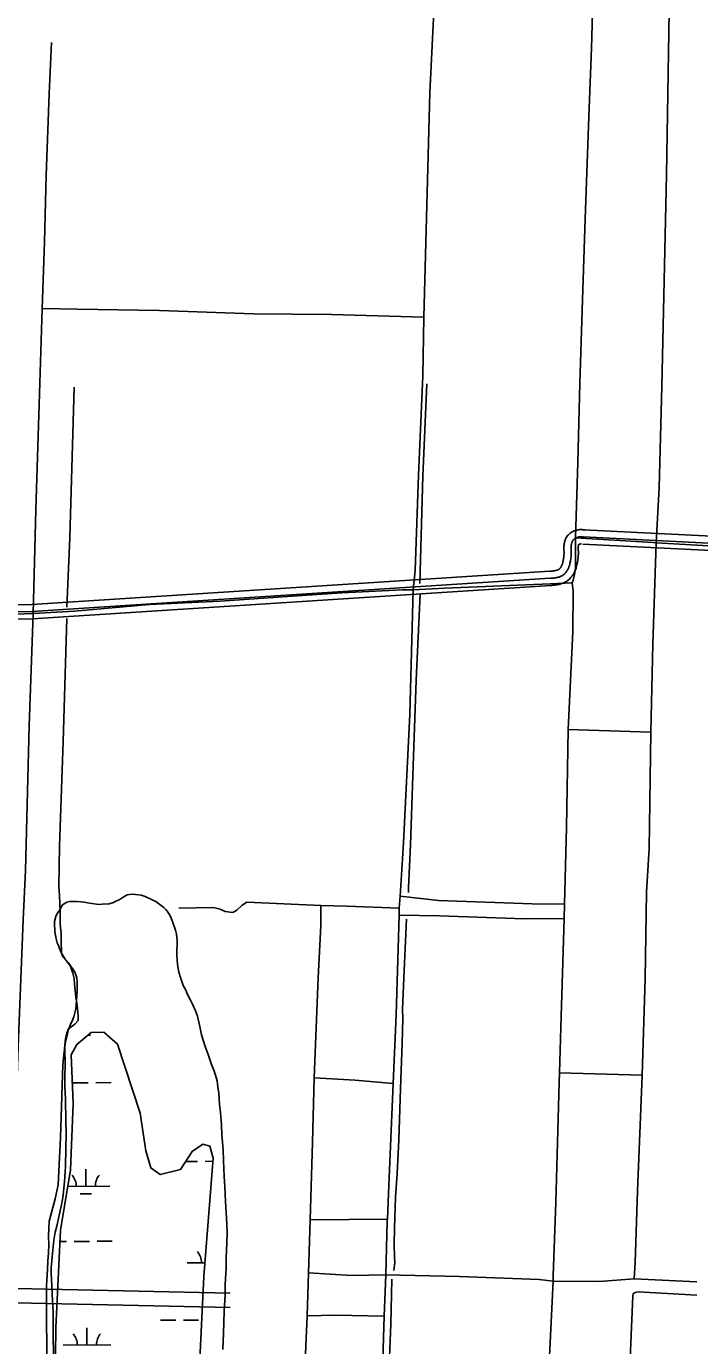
# Model space of a CAD drawing. Extents: x 3508733 to 3546731, y 546897 to 572481.
# Drawn here: x 3526327 to 3527738, y 555449 to 558216 of the extents above; entities that cross this region are included whole.
import ezdxf

# ---------------------------------------------------------------- set-up
doc = ezdxf.new("R2010")
doc.units = 0
for name, color, linetype in [('V-DTCH-CNTR', 7, 'Continuous'), ('V-ROAD-CNTR', 7, 'Continuous'), ('V-SITE-VEGE', 7, 'Continuous'), ('V-TOPO-SHOR', 7, 'Continuous'), ('V-WETL-SWMP', 7, 'Continuous')]:
    doc.layers.add(name, color=color, linetype=linetype)

msp = doc.modelspace()

# ---------------------------------------------------------------- linework, layer by layer
at = {"layer": 'V-DTCH-CNTR'}
for p, q in [((3526354.9, 557467.6), (3526359.7, 557623.9)), ((3527159.8, 557606), (3527158, 557482.8)), ((3527635.9, 556735.3), (3527462.7, 556741.1)), ((3527190.5, 556382.7), (3527110, 556391.8)), ((3526944.1, 556330.1), (3526943.6, 556372.2)), ((3527370, 556344.2), (3527453.9, 556344.9)), ((3527083.5, 555714.3), (3526921.3, 555713.1)), ((3527079.9, 555597.3), (3527234.8, 555593.7))]:
    msp.add_line(p, q, dxfattribs=at)
for points in [[(3527233.9, 560226.1), (3527230.7, 560066.6), (3527222.8, 559816.5), (3527217.5, 559623.3), (3527213.8, 559456.3), (3527210.2, 559261.6), (3527201.5, 559036.7), (3527195, 558877.7), (3527189.6, 558671.2), (3527187.6, 558519.9), (3527182, 558275.9), (3527172.3, 558076.7), (3527167.1, 557866.6), (3527159.8, 557606), (3526965.9, 557611.3), (3526803, 557613), (3526605.5, 557619.6), (3526433.1, 557622.6), (3526359.7, 557623.9), (3526364.7, 557764.2), (3526368.2, 557903.2), (3526374.6, 558074.5), (3526379.5, 558182.2)], [(3527569.8, 560230), (3527568.9, 560188.8), (3527561.3, 560001.2), (3527555.5, 559783.1), (3527550.1, 559634.3), (3527547.2, 559475.6), (3527540.4, 559285), (3527533.5, 559086.4), (3527530.7, 558878.8), (3527526.6, 558777.1), (3527521.8, 558565.4), (3527516.8, 558371.2), (3527511.1, 558170), (3527505.6, 558026), (3527497.8, 557812.1), (3527492.4, 557642.2), (3527486.9, 557466.9)], [(3527658.6, 557460.4), (3527668.6, 557904.7), (3527675.7, 558332.6), (3527685.9, 558796), (3527527.4, 558799.1), (3527193.4, 558816.1)], [(3527158, 557482.8), (3527148.5, 557274.4), (3527141.9, 557074.9), (3527137.7, 557034.1), (3527130.7, 556773), (3527117.2, 556503.7), (3527110, 556391.8), (3527108.4, 556366.7), (3527108.2, 556351.9), (3527102.1, 556142.9), (3527095.2, 555998.9), (3527086.3, 555785), (3527083.5, 555714.3), (3527082.8, 555710.9), (3527079.9, 555597.3), (3527076.9, 555510.7), (3527069.8, 555282.9), (3527063.6, 555176.3), (3527056.4, 554944.3), (3527054.1, 554857), (3527051.5, 554829.3)], [(3526354.9, 557467.6), (3526346.4, 557201.6), (3526340.5, 556984.1), (3526332.6, 556748.7), (3526324.7, 556445.3), (3526320, 556342.1), (3526309.4, 556076.2), (3526298.2, 555748), (3526293.1, 555478.5), (3526288.9, 555225), (3526281, 555116.2), (3526275.3, 554816.2), (3526269.2, 554604.3), (3526260.4, 554288.5), (3526254.7, 554096.6), (3526252.5, 554089.1), (3526251, 554084.2), (3526246.7, 554079.5), (3526243.9, 554076.7), (3526209.2, 554075.7)], [(3527486.9, 557466.9), (3527483, 557302), (3527478, 557143.4), (3527478.1, 557079.6), (3527475.8, 557065.8), (3527472.8, 557054.1), (3527470.6, 557048.6), (3527473.1, 557031.9), (3527472.1, 556946.7), (3527462.7, 556741.1), (3527458.8, 556535.3), (3527455, 556374.6), (3527453.9, 556344.9), (3527447.4, 556116.3), (3527444.4, 556021.1), (3527443.8, 556000.6), (3527436.9, 555749.2), (3527431.2, 555596.2), (3527431.1, 555583.9), (3527417.5, 555312.3)], [(3527658.6, 557460.4), (3527653.2, 557248.5), (3527646.9, 557132.8), (3527640.1, 556920.2), (3527635.9, 556735.3), (3527632.6, 556491.4), (3527626.7, 556400.1), (3527624, 556219.2), (3527617.4, 556015.9), (3527617.3, 556015.6), (3527607.9, 555772.6), (3527603, 555623), (3527600.9, 555589.1), (3527732.5, 555582.4)], [(3527478, 557143.4), (3527640.6, 557133.4), (3527646.9, 557132.8), (3527831, 557122.1)], [(3526061.6, 556975.2), (3526097.2, 556977), (3526176.2, 556980.3), (3526322.5, 556983.8), (3526340.5, 556984.1), (3526427.2, 556989.4), (3526584.8, 557003.1), (3526732.5, 557010), (3526874.1, 557020.4), (3526987.9, 557028), (3527114.8, 557033.9), (3527137.7, 557034.1), (3527203.6, 557037.7), (3527424.8, 557046.7), (3527470.6, 557048.6)], [(3527108.4, 556366.7), (3526998.3, 556370.8), (3526943.6, 556372.2), (3526788.5, 556379), (3526778.7, 556372.9), (3526768.1, 556362), (3526759.7, 556357.3), (3526743.1, 556359.7), (3526732.8, 556364.1), (3526719, 556367.8), (3526646.2, 556366.4)], [(3527455, 556374.6), (3527387.3, 556375.2), (3527190.5, 556382.7)], [(3527108.2, 556351.9), (3527192.8, 556350.1), (3527370, 556344.2)], [(3526889.2, 554824.6), (3526892.9, 554906.3), (3526900, 555101.6), (3526902.9, 555180.6), (3526909.6, 555384.2), (3526915.4, 555511.6), (3526917.8, 555601.6), (3526921.3, 555713.1), (3526926.5, 555875.2), (3526930.2, 556010.5), (3526938.6, 556220), (3526944.1, 556330.1)], [(3527444.4, 556021.1), (3527617.4, 556015.9), (3527617.6, 556015.9)], [(3527095.2, 555998.9), (3527015.9, 556005.5), (3526930.2, 556010.5)], [(3527079.9, 555597.3), (3527008.8, 555595.9), (3526917.8, 555601.6)], [(3527234.8, 555593.7), (3527401.7, 555587.7), (3527431.1, 555583.9), (3527527.4, 555583.7), (3527600.9, 555589.1)], [(3527731.9, 555554.7), (3527609.4, 555561.9), (3527603.2, 555560.6), (3527599, 555557.9), (3527598.2, 555553.1), (3527587.2, 555305.2), (3527581.1, 555021.2), (3527573.7, 554850.9)], [(3527076.9, 555510.7), (3526974.9, 555513.1), (3526915.4, 555511.6)]]:
    msp.add_lwpolyline(points, dxfattribs=at)
at = {"layer": 'V-ROAD-CNTR'}
for points in [[(3527425, 557073.3), (3527426.3, 557073.3), (3527427.2, 557073.3), (3527427.9, 557073.4), (3527429.4, 557073.5), (3527430.5, 557073.6), (3527432.4, 557073.9), (3527434.3, 557074.2), (3527435.5, 557074.4), (3527436.5, 557074.7), (3527437.4, 557074.8), (3527438, 557075), (3527438.5, 557075.2), (3527439.6, 557075.5), (3527440.2, 557075.8), (3527440.6, 557075.9), (3527441.4, 557076.3), (3527442.1, 557076.6), (3527442.4, 557076.8), (3527442.6, 557076.9), (3527442.9, 557077.1), (3527443, 557077.2), (3527443.5, 557077.6), (3527443.9, 557077.9), (3527444.2, 557078.2), (3527444.4, 557078.4), (3527445, 557079), (3527445.4, 557079.5), (3527445.7, 557079.8), (3527446.2, 557080.5), (3527446.8, 557081.3), (3527447.4, 557082.2), (3527447.9, 557083), (3527448.3, 557083.6), (3527448.6, 557084.2), (3527448.8, 557084.6), (3527449.3, 557085.5), (3527449.5, 557086), (3527449.6, 557086.4), (3527449.9, 557087.1), (3527450.1, 557087.8), (3527450.4, 557088.9), (3527451.1, 557091.3), (3527451.5, 557093.4), (3527451.9, 557095.1), (3527452.2, 557096.7), (3527452.5, 557098), (3527452.9, 557100.5), (3527453.1, 557102.3), (3527453.5, 557105.1), (3527453.7, 557107.9), (3527453.8, 557108.7), (3527453.8, 557109.3), (3527453.9, 557110.9), (3527453.8, 557112.3), (3527453.6, 557118.3), (3527453.6, 557120.1), (3527453.6, 557122.8), (3527453.6, 557124.3), (3527453.7, 557125.8), (3527453.9, 557127.7), (3527454, 557129.5), (3527454.3, 557131.2), (3527454.5, 557132.7), (3527454.8, 557134), (3527455.1, 557135.3), (3527455.4, 557136.4), (3527456, 557138.3), (3527456.6, 557139.7), (3527457.1, 557140.9), (3527457.8, 557142.5), (3527458.7, 557144.2), (3527459.6, 557145.5), (3527460.4, 557146.7), (3527461.2, 557147.8), (3527462, 557148.8), (3527462.9, 557149.7), (3527464.3, 557151), (3527465.6, 557152.1), (3527466.8, 557153), (3527467.9, 557153.7), (3527469.4, 557154.7), (3527470.7, 557155.4), (3527472.3, 557156.3), (3527473.9, 557157), (3527475.2, 557157.5), (3527476.2, 557157.9)], [(3527476.6, 557158.1), (3527477.6, 557158.5), (3527478.8, 557158.9), (3527480.8, 557159.4), (3527482.8, 557159.9), (3527484.6, 557160.2), (3527486.1, 557160.4), (3527487.6, 557160.5), (3527488.8, 557160.5), (3527490.1, 557160.5), (3527491.9, 557160.4), (3527493.5, 557160.2), (3527494.8, 557160), (3527496.5, 557159.7), (3527497.8, 557159.3)], [(3527494.5, 557159.9), (3527806.3, 557144.2)], [(3527424.9, 557043.3), (3527426.6, 557043.3), (3527428.4, 557043.4), (3527429.9, 557043.5), (3527432.4, 557043.7), (3527434.2, 557043.9), (3527436.9, 557044.2), (3527439.4, 557044.7), (3527441.4, 557045), (3527443.1, 557045.4), (3527444.7, 557045.8), (3527446.1, 557046.1), (3527447.4, 557046.5), (3527449.5, 557047.2), (3527451.2, 557047.8), (3527452.5, 557048.4), (3527454.3, 557049.2), (3527456.2, 557050.1), (3527457.5, 557050.9), (3527458.6, 557051.5), (3527459.6, 557052.2), (3527460.6, 557052.9), (3527462.2, 557054.1), (3527463.6, 557055.3), (3527464.7, 557056.3), (3527465.8, 557057.3), (3527467.2, 557058.9), (3527468.3, 557060.1), (3527469.2, 557061.1), (3527470.2, 557062.5), (3527471.3, 557064), (3527472.4, 557065.6), (3527473.4, 557067.2), (3527474.2, 557068.5), (3527474.9, 557069.8), (3527475.6, 557071), (3527476.5, 557072.9), (3527477.2, 557074.5), (3527477.7, 557075.7), (3527478.3, 557077.5), (3527478.9, 557079.3), (3527479.4, 557081.1), (3527480.2, 557084.1), (3527480.8, 557086.8), (3527481.3, 557089.1), (3527481.7, 557091.1), (3527482, 557093), (3527482.5, 557096), (3527482.9, 557098.4), (3527483.3, 557101.9), (3527483.6, 557105.4), (3527483.7, 557106.9), (3527483.8, 557108.4), (3527483.9, 557110.8), (3527483.8, 557112.9), (3527483.6, 557119.2), (3527483.6, 557120.5), (3527483.6, 557122.4), (3527483.6, 557123.2), (3527483.7, 557123.9), (3527483.7, 557125.1), (3527483.8, 557125.9), (3527483.9, 557126.6), (3527484, 557127), (3527484.1, 557127.4), (3527484.2, 557127.7), (3527484.2, 557127.9), (3527484.4, 557128.4), (3527484.4, 557128.6), (3527484.5, 557128.7), (3527484.6, 557129), (3527484.8, 557129.3), (3527484.7, 557129.2), (3527484.6, 557129), (3527484.5, 557128.9), (3527484.4, 557128.8), (3527484.3, 557128.6), (3527484.3, 557128.6), (3527484.2, 557128.6), (3527484.2, 557128.6), (3527484.2, 557128.6), (3527484.6, 557128.8), (3527484.8, 557128.9), (3527485.5, 557129.3), (3527486.3, 557129.7), (3527486.7, 557129.8), (3527487.3, 557130.1)], [(3527425, 557058.3), (3527426.5, 557058.3), (3527427.8, 557058.4), (3527428.9, 557058.4), (3527430.9, 557058.6), (3527432.4, 557058.8), (3527434.6, 557059.1), (3527436.8, 557059.4), (3527438.4, 557059.7), (3527439.8, 557060), (3527441, 557060.3), (3527442.1, 557060.6), (3527443, 557060.8), (3527444.5, 557061.3), (3527445.7, 557061.8), (3527446.6, 557062.1), (3527447.9, 557062.7), (3527449.1, 557063.4), (3527449.9, 557063.8), (3527450.6, 557064.2), (3527451.2, 557064.6), (3527451.8, 557065), (3527452.9, 557065.8), (3527453.7, 557066.6), (3527454.5, 557067.2), (3527455.1, 557067.8), (3527456.1, 557068.9), (3527456.9, 557069.8), (3527457.4, 557070.5), (3527458.2, 557071.5), (3527459, 557072.6), (3527459.9, 557073.9), (3527460.7, 557075.1), (3527461.3, 557076.1), (3527461.8, 557077), (3527462.2, 557077.8), (3527462.9, 557079.2), (3527463.3, 557080.2), (3527463.7, 557081.1), (3527464.1, 557082.3), (3527464.5, 557083.6), (3527464.9, 557085), (3527465.6, 557087.7), (3527466.2, 557090.1), (3527466.6, 557092.1), (3527467, 557093.9), (3527467.3, 557095.5), (3527467.7, 557098.3), (3527468, 557100.4), (3527468.4, 557103.5), (3527468.7, 557106.7), (3527468.8, 557107.8), (3527468.8, 557108.9), (3527468.9, 557110.9), (3527468.8, 557112.6), (3527468.6, 557118.7), (3527468.6, 557120.3), (3527468.6, 557122.6), (3527468.6, 557123.7), (3527468.7, 557124.9), (3527468.8, 557126.4), (3527468.9, 557127.7), (3527469.1, 557128.9), (3527469.3, 557129.9), (3527469.5, 557130.7), (3527469.6, 557131.5), (3527469.8, 557132.2), (3527470.2, 557133.3), (3527470.5, 557134.2), (3527470.8, 557134.8), (3527471.2, 557135.8), (3527471.8, 557136.7), (3527472.1, 557137.4), (3527472.5, 557137.9), (3527472.9, 557138.4), (3527473.2, 557138.8), (3527473.6, 557139.2), (3527474.3, 557139.8), (3527474.9, 557140.4), (3527475.5, 557140.8), (3527476, 557141.2), (3527477, 557141.8), (3527477.7, 557142.2), (3527478.9, 557142.8), (3527480.1, 557143.3), (3527480.9, 557143.7), (3527481.7, 557144)], [(3527481.7, 557144), (3527482.5, 557144.3), (3527483.2, 557144.5), (3527484.5, 557144.9), (3527485.7, 557145.1), (3527486.7, 557145.3), (3527487.6, 557145.4), (3527488.4, 557145.5), (3527489.1, 557145.5), (3527489.7, 557145.5), (3527490.7, 557145.5), (3527491.5, 557145.4), (3527492.1, 557145.3), (3527492.9, 557145.1), (3527493.7, 557144.9)], [(3527486.8, 557129.9), (3527487.4, 557130.1), (3527487.5, 557130.2), (3527488.2, 557130.3), (3527488.6, 557130.4), (3527488.9, 557130.5), (3527489.1, 557130.5), (3527489.2, 557130.5), (3527489.3, 557130.5), (3527489.3, 557130.5), (3527489.5, 557130.5), (3527489.5, 557130.5), (3527489.3, 557130.5), (3527489.3, 557130.5), (3527489.7, 557130.4)], [(3527493, 557129.9), (3527805.3, 557114.2)], [(3527493.7, 557144.9), (3528117.5, 557113.6)], [(3526066.1, 556998.9), (3526338.1, 557003.3), (3527424, 557073.3)], [(3526050.5, 556983.6), (3526338.7, 556988.3), (3527425, 557058.3)], [(3526064.7, 556968.8), (3526339.3, 556973.3), (3527426, 557043.4)], [(3526754.1, 555559.1), (3526016.9, 555574.7)], [(3526753.5, 555529.1), (3526015.8, 555544.8)]]:
    msp.add_lwpolyline(points, dxfattribs=at)
at = {"layer": 'V-SITE-VEGE'}
for points in [[(3526384.3, 555418.9), (3526382.7, 555461.2), (3526382.8, 555469.8), (3526382.5, 555503.5), (3526382.4, 555520.1), (3526381.5, 555543.1), (3526378.9, 555588.2), (3526378.4, 555600), (3526378.7, 555612), (3526381, 555641.9), (3526383.9, 555670), (3526387, 555686.8), (3526390.3, 555699.2), (3526394.8, 555719), (3526397.4, 555731.4), (3526401.9, 555750.9), (3526403.6, 555764.3), (3526405.4, 555785.9), (3526406.2, 555792.8), (3526407.9, 555813.1), (3526408.5, 555826.1), (3526409.8, 555894.9), (3526409.2, 555918), (3526409.2, 555932.8), (3526408.5, 555952.7), (3526408.4, 555964.8), (3526408, 555981.3), (3526407.2, 555992), (3526407.2, 556008.2), (3526407.8, 556043.6), (3526407.7, 556051.8), (3526407.1, 556058.7), (3526407.4, 556076.3), (3526409.1, 556089.3), (3526412.4, 556103), (3526413.9, 556109.9), (3526420, 556124.2), (3526422.6, 556129.7), (3526425.8, 556138.2), (3526429.9, 556155.3), (3526431.1, 556162.9), (3526433.1, 556193.1), (3526433.3, 556204.1), (3526433.1, 556211), (3526432.5, 556219.3), (3526431.2, 556224.8), (3526428, 556232.4), (3526424.6, 556238), (3526414.2, 556252.3), (3526407.5, 556259.7), (3526401.5, 556270.1), (3526398.2, 556276.4), (3526393.9, 556287.8), (3526391.3, 556294), (3526389, 556302.3), (3526386.2, 556317.5), (3526385.5, 556335.1), (3526385.6, 556338.5), (3526388.5, 556349.1), (3526391.4, 556354.9), (3526395, 556361.1), (3526402.4, 556373.3), (3526405.9, 556375.6), (3526411.5, 556379)], [(3526411.5, 556379), (3526417.3, 556380.6), (3526432.1, 556380.3), (3526440.4, 556379.8), (3526447.2, 556379), (3526458.9, 556377), (3526478.5, 556374.3), (3526485.7, 556374.5), (3526500.2, 556375.6), (3526509.5, 556378.5), (3526514, 556380.8), (3526521, 556384.1), (3526525.5, 556386.8), (3526532.8, 556391.5), (3526537.7, 556394.1), (3526548, 556395.7), (3526555.2, 556395.2), (3526567.3, 556393.6), (3526575.5, 556390.7), (3526589.1, 556384.9), (3526597.6, 556380.3), (3526608.8, 556371.8), (3526614.9, 556367.5), (3526619.7, 556362.6), (3526626.4, 556352.9), (3526630.7, 556344.2), (3526634.3, 556334.2), (3526639.5, 556320.6), (3526641.1, 556311.7), (3526642.5, 556298.9), (3526642.7, 556290.3), (3526642.1, 556278.3), (3526642, 556270), (3526642.4, 556257.3), (3526643.3, 556248), (3526646.4, 556232.4), (3526649.7, 556221), (3526655.5, 556204.4), (3526660.5, 556194.6), (3526664.5, 556185.6), (3526670.8, 556173.5), (3526674.7, 556165.1), (3526681, 556150.9), (3526685.3, 556140.2), (3526690, 556118), (3526693.5, 556101.1), (3526701.3, 556076.2), (3526707.5, 556059.2), (3526714.7, 556038.4), (3526719.6, 556026.7), (3526723.2, 556015.9), (3526726.7, 556004.2), (3526727.9, 555991.7), (3526729.7, 555978.6), (3526731.6, 555954.9), (3526733.7, 555937.6), (3526735.6, 555911.1), (3526736.6, 555891.1), (3526739.1, 555859.4), (3526739.7, 555837.4), (3526741.5, 555803.6), (3526742.5, 555781.9), (3526744.3, 555751.3), (3526746.8, 555704.1), (3526747.5, 555684.8), (3526747.1, 555664.5), (3526745.5, 555632.9), (3526745.1, 555610.9), (3526743.4, 555577.9), (3526743, 555555.2), (3526741, 555521.2), (3526740.1, 555475.4), (3526738.7, 555440.7)]]:
    msp.add_lwpolyline(points, dxfattribs=at)
at = {"layer": 'V-TOPO-SHOR'}
for points in [[(3526426.4, 557458.9), (3526417.6, 557144.1), (3526411.4, 556997.9)], [(3527166.2, 557465.9), (3527157.9, 557272.3), (3527151.5, 557047.1)], [(3527152.2, 557024.8), (3527143.8, 556844.5), (3527138.4, 556685), (3527131.9, 556499.2), (3527127.9, 556410.1), (3527127.5, 556399.5)], [(3526411.6, 556973.6), (3526403.9, 556715.7), (3526396.3, 556496.7), (3526394.7, 556411.4), (3526395.8, 556394), (3526397.2, 556358.6), (3526397.4, 556333.7), (3526398.5, 556319.1), (3526399.8, 556315.6), (3526399.4, 556296.2), (3526400.4, 556273.9), (3526401.7, 556267), (3526403.7, 556263.5), (3526409.8, 556256.4), (3526419.3, 556245.1), (3526423.8, 556229.8), (3526426.4, 556218.7), (3526427.6, 556207.5), (3526430.5, 556179), (3526432.4, 556167.9), (3526433.5, 556156.1), (3526435.3, 556140.8), (3526435.2, 556131.1), (3526428.1, 556122.9), (3526414.7, 556113.4), (3526411.1, 556105.2), (3526408.8, 556092.7), (3526402.9, 556038.1), (3526397.9, 555885.5), (3526393.2, 555786.4), (3526387.1, 555756.7), (3526379, 555728.4), (3526374.4, 555709.8), (3526373.5, 555694.6), (3526373.1, 555678.6), (3526373.5, 555660.6), (3526373.2, 555643.9), (3526371.5, 555625.9), (3526371.1, 555608.6), (3526368.4, 555574), (3526368.8, 555522.6), (3526369.1, 555426.9)], [(3527123.6, 556343.2), (3527118.8, 556235.9), (3527115.4, 556154.4), (3527115.5, 556135.3), (3527114.1, 556083.5), (3527110.7, 555987.7), (3527107.5, 555880.2), (3527104.1, 555810), (3527100.4, 555760), (3527098.2, 555695.3), (3527097.8, 555660.8), (3527098.2, 555634.8), (3527098.9, 555623.2), (3527096.7, 555606.4)], [(3527092.5, 555588.3), (3527090.5, 555494.1), (3527083.1, 555303.1), (3527077.2, 555149.5), (3527071.3, 554997.1), (3527066.7, 554873), (3527064.6, 554836.4)]]:
    msp.add_lwpolyline(points, dxfattribs=at)
at = {"layer": 'V-WETL-SWMP'}
for p, q in [((3526456, 556100.2), (3526461, 556100.3)), ((3526424.3, 556000), (3526456.3, 556000.2)), ((3526472.3, 556000.3), (3526504.3, 556000.6)), ((3526660.6, 555835.1), (3526685.4, 555835.3)), ((3526701.4, 555835.4), (3526717.7, 555835.5)), ((3526451.2, 555782.9), (3526451, 555818.9)), ((3526413.4, 555782.7), (3526501.2, 555783.3)), ((3526439.3, 555767.4), (3526463.3, 555767.6)), ((3526396.9, 555667.1), (3526410.6, 555667.2)), ((3526426.6, 555667.3), (3526458.6, 555667.6)), ((3526474.6, 555667.7), (3526506.6, 555667.9)), ((3526663.7, 555622.5), (3526701, 555622.8)), ((3526607.7, 555502.1), (3526639.7, 555502.3)), ((3526655.7, 555502.4), (3526687.7, 555502.6)), ((3526453.5, 555450.3), (3526453.2, 555486.3)), ((3526403.5, 555449.9), (3526503.5, 555450.6))]:
    msp.add_line(p, q, dxfattribs=at)
msp.add_lwpolyline([(3526385.2, 555261.2), (3526388.5, 555486.1), (3526398, 555691.1), (3526419.3, 555817.7), (3526424.7, 555956.7), (3526420.2, 556058.9), (3526432.2, 556080.8), (3526462.7, 556105.7), (3526489, 556106.6), (3526517.7, 556081.5), (3526565.3, 555936.5), (3526577.2, 555857.2), (3526587.6, 555821.5), (3526607.2, 555807.7), (3526649.9, 555818.4), (3526674.2, 555856.3), (3526696.2, 555871.6), (3526711.3, 555867.2), (3526718.2, 555842.1), (3526698.7, 555593.9), (3526684.2, 555289.7)], dxfattribs=at)
for centre, start, end in [((3526396, 555783), 359.6198, 41.1635), ((3526506.4, 555783.8), 139.6198, 181.1635), ((3526658.5, 555623), 359.6198, 41.1635), ((3526398.2, 555450.4), 359.6198, 41.1635), ((3526508.7, 555451.1), 139.6198, 181.1635)]:
    msp.add_arc(centre, 35.2, start, end, dxfattribs=at)

doc.saveas('drawing.dxf')
